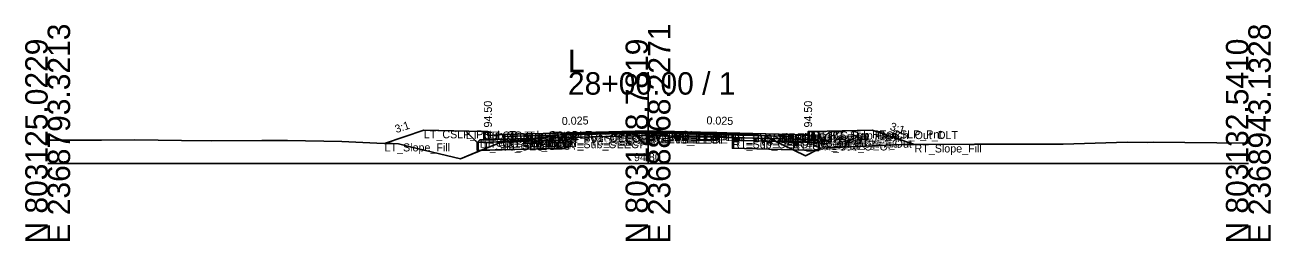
# Model space of a CAD drawing. Extents: x -26 to 8153, y -10 to 9520.
# Drawn here: x 1997.2 to 2152.8, y 490.3 to 517.3 of the extents above; entities that cross this region are included whole.
import ezdxf

# ---------------------------------------------------------------- set-up
doc = ezdxf.new("R2010")
doc.units = 0
for name, color, linetype in [('Exist CMT Pavement', 7, 'Continuous'), ('Exist Cross Section Cell', 7, 'Continuous'), ('Exist XS Center Line Elevation Label', 7, 'Continuous'), ('Exist XS Ground Line', 7, 'Continuous'), ('Prop CMT Conc Surface', 7, 'Continuous'), ('Prop CMT Concrete Structures', 7, 'Continuous'), ('Prop CMT Pvmt Course 1', 7, 'Continuous'), ('Prop CMT Pvmt Course 1 CG', 7, 'Continuous'), ('Prop CMT Pvmt Course 1 Wedge', 7, 'Continuous'), ('Prop CMT Pvmt Course 2', 7, 'Continuous'), ('Prop CMT Pvmt Course 2 Wedge', 7, 'Continuous'), ('Prop CMT Pvmt Course 3', 7, 'Continuous'), ('Prop CMT Pvmt Course 3 Wedge', 7, 'Continuous'), ('Prop CMT Pvmt Surface', 7, 'Continuous'), ('Prop CMT Pvmt Wedge Surface 1', 7, 'Continuous'), ('Prop CMT Pvmt Wedge Surface 2', 7, 'Continuous'), ('Prop CMT Pvmt Wedge Surface 3', 7, 'Continuous'), ('Prop CMT Shallow Undercut', 7, 'Continuous'), ('Prop CMT Shallow Undercut Boundary', 7, 'Continuous'), ('Prop CMT Slope Grass', 7, 'Continuous'), ('Prop CMT Subgrade Earthwork', 7, 'Continuous'), ('Prop XS Earthwork Shape', 7, 'Continuous'), ('Prop XS Hydro Elevations', 7, 'Continuous'), ('Prop XS SE Text', 7, 'Continuous'), ('Prop XS Side Slope Text', 7, 'Continuous'), ('Prop XS Subgrade Earthwork', 7, 'Continuous'), ('Scratch_Level_2', 7, 'Continuous'), ('Scratch_Level_6', 7, 'Continuous')]:
    doc.layers.add(name, color=color, linetype=linetype)

msp = doc.modelspace()

# ---------------------------------------------------------------- linework, layer by layer
at = {"layer": 'Exist CMT Pavement'}
for p, q in [((2064.63, 503.66), (2073.75, 503.78)), ((2073.75, 503.78), (2075.03, 503.8)), ((2075.03, 503.8), (2084.26, 503.76)), ((2084.26, 503.76), (2085.54, 503.76))]:
    msp.add_line(p, q, dxfattribs=at)
at = {"layer": 'Exist Cross Section Cell'}
for p, q in [((2075, 500), (2075, 511.41)), ((2000, 500), (2075, 500)), ((2075, 500), (2150, 500))]:
    msp.add_line(p, q, dxfattribs=at)
at = {"layer": 'Exist XS Ground Line'}
for p, q in [((2000, 502.93), (2001.36, 502.92)), ((2001.36, 502.92), (2006.71, 502.92)), ((2006.71, 502.92), (2010.9, 502.96)), ((2010.9, 502.96), (2016.72, 502.86)), ((2016.72, 502.86), (2020.43, 502.83)), ((2020.43, 502.83), (2026.74, 502.88)), ((2026.74, 502.88), (2029.97, 502.86)), ((2029.97, 502.86), (2036.75, 502.74)), ((2057.8, 502.74), (2062.53, 503.38)), ((2062.53, 503.38), (2064.63, 503.66)), ((2064.63, 503.66), (2073.75, 503.78)), ((2073.75, 503.78), (2075.03, 503.8)), ((2075.03, 503.8), (2084.26, 503.76)), ((2084.26, 503.76), (2085.54, 503.76)), ((2085.54, 503.76), (2086.31, 503.71)), ((2086.31, 503.71), (2088.18, 503.6)), ((2088.18, 503.6), (2089.58, 503.47)), ((2089.58, 503.47), (2090.29, 503.09)), ((2090.29, 503.09), (2094.67, 500.98)), ((2036.75, 502.74), (2041.13, 502.54)), ((2041.13, 502.54), (2043.02, 502.49)), ((2043.02, 502.49), (2043.83, 502.44)), ((2043.83, 502.44), (2045.3, 502.1)), ((2045.3, 502.1), (2051.56, 500.6)), ((2051.56, 500.6), (2055.32, 502.12)), ((2055.32, 502.12), (2056.35, 502.55)), ((2056.35, 502.55), (2057.8, 502.74)), ((2094.67, 500.98), (2096.14, 501.73)), ((2096.14, 501.73), (2096.56, 501.93)), ((2096.56, 501.93), (2105.71, 502.33)), ((2105.71, 502.33), (2106.84, 502.38)), ((2106.84, 502.38), (2115.78, 502.42)), ((2115.78, 502.42), (2116.85, 502.42)), ((2116.85, 502.42), (2125.31, 502.42)), ((2125.31, 502.42), (2126.87, 502.43)), ((2126.87, 502.43), (2134.85, 502.66)), ((2134.85, 502.66), (2137.39, 502.64)), ((2137.39, 502.64), (2138.1, 502.65)), ((2138.1, 502.65), (2150, 502.55))]:
    msp.add_line(p, q, dxfattribs=at)
at = {"layer": 'Prop CMT Conc Surface'}
for points in [[(2055, 503.5), (2055, 504), (2054.5, 504)], [(2057, 503.63), (2055, 503.5)], [(2093, 503.63), (2095, 503.5)], [(2095, 503.5), (2095, 504), (2095.5, 504)]]:
    msp.add_lwpolyline(points, dxfattribs=at)
at = {"layer": 'Prop CMT Concrete Structures'}
for points in [[(2057, 503.63), (2055, 503.5), (2055, 504), (2054.5, 504)], [(2054.5, 504), (2054.5, 502.98), (2057, 503.05)], [(2057, 503.05), (2057, 503.63)], [(2093, 503.63), (2095, 503.5), (2095, 504), (2095.5, 504)], [(2095.5, 504), (2095.5, 502.98), (2093, 503.05)], [(2093, 503.05), (2093, 503.63)]]:
    msp.add_lwpolyline(points, dxfattribs=at)
at = {"layer": 'Prop CMT Pvmt Course 1'}
for points in [[(2075, 504.08), (2057, 503.63)], [(2057, 503.63), (2057, 503.38)], [(2057, 503.38), (2064.63, 503.57)], [(2064.63, 503.7), (2075, 503.96)], [(2064.63, 503.57), (2064.63, 503.7)], [(2075, 503.83), (2075, 504.08)], [(2075, 504.08), (2093, 503.63)], [(2075, 503.83), (2075, 504.08)], [(2075, 503.96), (2075, 503.83), (2075, 503.83)], [(2085.54, 503.69), (2075, 503.96)], [(2075, 503.96), (2075, 503.83), (2075, 503.83)], [(2085.54, 503.57), (2085.54, 503.69)], [(2093, 503.38), (2085.54, 503.57)], [(2093, 503.63), (2093, 503.38)]]:
    msp.add_lwpolyline(points, dxfattribs=at)
at = {"layer": 'Prop CMT Pvmt Course 1 CG'}
for points in [[(2057, 503.05), (2054, 502.97), (2053.66, 502.63)], [(2057, 502.72), (2057, 503.05)], [(2093, 503.05), (2096, 502.97), (2096.34, 502.63)], [(2093, 502.72), (2093, 503.05)], [(2053.66, 502.63), (2057, 502.72)], [(2096.34, 502.63), (2093, 502.72)]]:
    msp.add_lwpolyline(points, dxfattribs=at)
at = {"layer": 'Prop CMT Pvmt Course 1 Wedge'}
for points in [[(2075, 503.96), (2064.63, 503.7)], [(2075, 503.96), (2085.54, 503.69)]]:
    msp.add_lwpolyline(points, dxfattribs=at)
at = {"layer": 'Prop CMT Pvmt Course 2'}
for points in [[(2064.63, 503.57), (2057, 503.38)], [(2057, 503.38), (2057, 503.05)], [(2057, 503.05), (2064.63, 503.24)], [(2064.63, 503.24), (2064.63, 503.57)], [(2085.54, 503.24), (2085.54, 503.57)], [(2085.54, 503.57), (2093, 503.38)], [(2093, 503.05), (2085.54, 503.24)], [(2093, 503.38), (2093, 503.05)]]:
    msp.add_lwpolyline(points, dxfattribs=at)
at = {"layer": 'Prop CMT Pvmt Course 2 Wedge'}
for points in [[(2075, 503.83), (2064.63, 503.57)], [(2075, 503.83), (2085.54, 503.57)]]:
    msp.add_lwpolyline(points, dxfattribs=at)
at = {"layer": 'Prop CMT Pvmt Course 3'}
for points in [[(2064.63, 503.24), (2057, 503.05)], [(2057, 503.05), (2057, 502.72)], [(2057, 502.72), (2064.63, 502.91)], [(2064.63, 502.91), (2064.63, 503.24)], [(2085.54, 503.24), (2093, 503.05)], [(2085.54, 502.9), (2085.54, 503.24)], [(2093, 502.72), (2085.54, 502.9)], [(2093, 503.05), (2093, 502.72)]]:
    msp.add_lwpolyline(points, dxfattribs=at)
at = {"layer": 'Prop CMT Pvmt Course 3 Wedge'}
for points in [[(2075, 503.5), (2064.63, 503.24)], [(2075, 503.5), (2085.54, 503.24)]]:
    msp.add_lwpolyline(points, dxfattribs=at)
at = {"layer": 'Prop CMT Pvmt Surface'}
for points in [[(2075, 504.08), (2057, 503.63)], [(2075, 504.08), (2093, 503.63)]]:
    msp.add_lwpolyline(points, dxfattribs=at)
at = {"layer": 'Prop CMT Pvmt Wedge Surface 1'}
for points in [[(2057, 503.38), (2057, 503.63)], [(2064.63, 503.57), (2057, 503.38)], [(2075, 503.96), (2064.63, 503.7)], [(2064.63, 503.7), (2064.63, 503.57)], [(2075, 503.96), (2085.54, 503.69)], [(2085.54, 503.69), (2085.54, 503.57)], [(2085.54, 503.57), (2093, 503.38)], [(2093, 503.38), (2093, 503.63)]]:
    msp.add_lwpolyline(points, dxfattribs=at)
at = {"layer": 'Prop CMT Pvmt Wedge Surface 2'}
for points in [[(2075, 503.83), (2057, 503.38)], [(2057, 503.38), (2057, 503.63)], [(2075, 503.83), (2093, 503.38)], [(2093, 503.38), (2093, 503.63)]]:
    msp.add_lwpolyline(points, dxfattribs=at)
at = {"layer": 'Prop CMT Pvmt Wedge Surface 3'}
for points in [[(2057, 503.05), (2057, 503.63)], [(2075, 503.5), (2057, 503.05)], [(2075, 503.5), (2093, 503.05)], [(2093, 503.05), (2093, 503.63)]]:
    msp.add_lwpolyline(points, dxfattribs=at)
at = {"layer": 'Prop CMT Shallow Undercut'}
for points in [[(2064.63, 502.91), (2064.63, 501.91), (2054.15, 501.65), (2055.32, 502.12), (2056.35, 502.55), (2057.8, 502.74), (2057.82, 502.74)], [(2090.96, 502.77), (2093.14, 501.71), (2085.54, 501.9), (2085.54, 502.9)], [(2095.96, 501.64), (2096.14, 501.73), (2096.34, 501.83), (2096.34, 501.63)]]:
    msp.add_lwpolyline(points, close=True, dxfattribs=at)
at = {"layer": 'Prop CMT Shallow Undercut Boundary'}
for p, q in [((2053.66, 502.63), (2064.63, 502.91)), ((2064.63, 502.91), (2064.63, 501.91)), ((2085.54, 502.9), (2085.54, 501.9)), ((2085.54, 502.9), (2096.34, 502.63)), ((2053.66, 502.63), (2053.66, 501.63)), ((2053.66, 501.63), (2064.63, 501.91)), ((2085.54, 501.9), (2096.34, 501.63)), ((2096.34, 502.63), (2096.34, 501.63))]:
    msp.add_line(p, q, dxfattribs=at)
at = {"layer": 'Prop CMT Slope Grass'}
for points in [[(2054.5, 504), (2047, 504.15), (2042.09, 502.51)], [(2095.5, 504), (2103, 504.15), (2108.3, 502.38)]]:
    msp.add_lwpolyline(points, dxfattribs=at)
at = {"layer": 'Prop CMT Subgrade Earthwork'}
for points in [[(2057, 502.72), (2053.66, 502.63), (2052.25, 504.05)], [(2064.63, 502.91), (2057, 502.72)], [(2064.63, 502.91), (2064.65, 503.66)], [(2085.54, 502.9), (2085.52, 503.76)], [(2085.54, 502.9), (2093, 502.72)], [(2093, 502.72), (2096.34, 502.63), (2097.75, 504.05)]]:
    msp.add_lwpolyline(points, dxfattribs=at)
at = {"layer": 'Prop XS Earthwork Shape'}
for points in [[(2051.56, 500.6), (2054.15, 501.65), (2053.66, 501.63), (2053.66, 502.63), (2052.25, 504.05), (2047, 504.15), (2042.09, 502.51), (2043.02, 502.49), (2043.83, 502.44), (2045.3, 502.1)], [(2064.63, 502.91), (2064.63, 501.91), (2054.15, 501.65), (2055.32, 502.12), (2056.35, 502.55), (2057.8, 502.74), (2057.82, 502.74)], [(2057.82, 502.74), (2062.53, 503.38), (2064.63, 503.66), (2064.65, 503.66), (2064.63, 502.91)], [(2090.29, 503.09), (2090.96, 502.77), (2085.54, 502.9), (2085.52, 503.76), (2085.54, 503.76), (2086.31, 503.71), (2088.18, 503.6), (2089.58, 503.47)], [(2085.54, 502.9), (2085.54, 501.9), (2093.14, 501.71), (2090.96, 502.77)], [(2096.34, 502.63), (2096.34, 501.83), (2096.56, 501.93), (2105.71, 502.33), (2106.84, 502.38), (2108.3, 502.38), (2103, 504.15), (2097.75, 504.05)], [(2057.82, 502.74), (2057, 502.72), (2053.66, 502.63), (2053.66, 501.63), (2054.15, 501.65), (2055.32, 502.12), (2056.35, 502.55), (2057.8, 502.74)], [(2096.34, 502.63), (2096.34, 501.83), (2096.14, 501.73), (2095.96, 501.64), (2093.14, 501.71), (2090.96, 502.77), (2093, 502.72)], [(2093.14, 501.71), (2094.67, 500.98), (2095.96, 501.64)], [(2096.34, 501.83), (2096.34, 501.63), (2095.96, 501.64), (2096.14, 501.73)]]:
    msp.add_lwpolyline(points, close=True, dxfattribs=at)
at = {"layer": 'Prop XS Subgrade Earthwork'}
for p, q in [((2053.66, 502.63), (2064.63, 502.91)), ((2096.34, 502.63), (2085.54, 502.9))]:
    msp.add_line(p, q, dxfattribs=at)
at = {"layer": 'Scratch_Level_6'}
for points in [[(2064.63, 502.91), (2064.63, 501.91), (2054.15, 501.65), (2055.32, 502.12), (2056.35, 502.55), (2057.8, 502.74), (2057.82, 502.74)], [(2090.96, 502.77), (2093.14, 501.71), (2085.54, 501.9), (2085.54, 502.9)], [(2095.96, 501.64), (2096.14, 501.73), (2096.34, 501.83), (2096.34, 501.63)]]:
    msp.add_lwpolyline(points, close=True, dxfattribs=at)

# ---------------------------------------------------------------- texts
at = {"layer": 'Exist Cross Section Cell'}
for s, p in [('E 2368793.3213', (2002.8, 490)), ('E 2368868.2271', (2077.8, 490)), ('E 2368943.1328', (2152.8, 490)), ('N 803125.0229', (2000, 490)), ('N 803128.7819', (2075, 490)), ('N 803132.5410', (2150, 490))]:
    msp.add_text(s, height=2.8, rotation=90, dxfattribs=at).set_placement(p)
for s, p in [('L', (2065, 511.41)), ('28+00.00 / 1', (2065, 508.61))]:
    msp.add_text(s, height=2.8, dxfattribs=at).set_placement(p)
at = {"layer": 'Exist XS Center Line Elevation Label'}
msp.add_text('94.80', height=1, dxfattribs=at).set_placement((2073.25, 500.3))
at = {"layer": 'Prop XS Hydro Elevations'}
for p in [(2055.5, 504.5), (2095.5, 504.5)]:
    msp.add_text('94.50', height=1, rotation=90, dxfattribs=at).set_placement(p)
at = {"layer": 'Prop XS SE Text'}
for rotation, p in [(1.4321, (2064.24, 504.81)), (358.5679, (2082.29, 504.9))]:
    msp.add_text('0.025', height=1, rotation=rotation, dxfattribs=at).set_placement(p)
at = {"layer": 'Prop XS Side Slope Text'}
for rotation, p in [(18.4349, (2043.56, 503.79)), (341.5651, (2105.14, 504.23))]:
    msp.add_text('3:1', height=1, rotation=rotation, dxfattribs=at).set_placement(p)
at = {"layer": 'Scratch_Level_2'}
for s, p in [('LT_CSLP_Pnt', (2047, 503.15)), ('LT_Sub_Trench_Out_DLT', (2052.25, 503.05)), ('LT_CG1_Shelf_Out', (2054, 501.97)), ('LT_CG_Top_BOC', (2054.5, 503)), ('LT_CG_Bot_BOC', (2054.5, 501.98)), ('LT_CG_Top_Face', (2055, 503)), ('LT_CG_Top_Gut', (2055, 502.5)), ('LT_PV1_OEOT', (2057, 502.63)), ('LT_PV2_OEOT', (2057, 502.38)), ('LT_PV3_OEOT', (2057, 502.05)), ('LT_CG_Bot_IE', (2057, 502.05)), ('LT_PV1_OEEOP', (2064.63, 502.7)), ('LT_PV_OEEOP_EG', (2064.63, 502.66)), ('LT_PV2_OEEOP', (2064.63, 502.57)), ('LT_PV3_OEEOP', (2064.63, 502.24)), ('LT_Sub_OEEOP', (2064.63, 501.91)), ('LT_PV_Sub_Tie_Out', (2064.65, 502.66)), ('PV1_PGL', (2075, 503.08)), ('RT_PV1_IEEOP', (2075, 502.96)), ('LT_PV1_IEEOP', (2075, 502.96)), ('RT_PV2_IEEOP', (2075, 502.83)), ('LT_PV2_IEEOP', (2075, 502.83)), ('PV2_PGL', (2075, 502.83)), ('RT_PV_IEEOP_EG', (2075, 502.8)), ('LT_PV_IEEOP_EG', (2075, 502.8)), ('RT_PV3_IEEOP', (2075, 502.5)), ('LT_PV3_IEEOP', (2075, 502.5)), ('RT_PV_Sub_Tie_Out', (2085.52, 502.76)), ('RT_PV_OEEOP_EG', (2085.54, 502.76)), ('RT_PV1_OEEOP', (2085.54, 502.69)), ('RT_PV2_OEEOP', (2085.54, 502.57)), ('RT_PV3_OEEOP', (2085.54, 502.24)), ('RT_Sub_OEEOP', (2085.54, 501.9)), ('RT_PV1_OEOT', (2093, 502.63)), ('RT_PV2_OEOT', (2093, 502.38)), ('RT_PV3_OEOT', (2093, 502.05)), ('RT_CG_Bot_IE', (2093, 502.05)), ('RT_CG_Top_Face', (2095, 503)), ('RT_CG_Top_Gut', (2095, 502.5)), ('RT_CG_Top_BOC', (2095.5, 503)), ('RT_CG_Bot_BOC', (2095.5, 501.98)), ('RT_CG1_Shelf_Out', (2096, 501.97)), ('RT_Sub_Trench_Out_DLT', (2097.75, 503.05)), ('RT_CSLP_Pnt', (2103, 503.15)), ('LT_Slope_Fill', (2042.09, 501.51)), ('LT_Sub_OEOP', (2053.66, 501.63)), ('LT_Sub_OEOT', (2057, 501.72)), ('RT_Sub_OEOT', (2093, 501.72)), ('RT_Sub_OEOP', (2096.34, 501.63)), ('RT_Slope_Fill', (2108.3, 501.38))]:
    msp.add_text(s, height=1, dxfattribs=at).set_placement(p)

doc.saveas('drawing.dxf')
